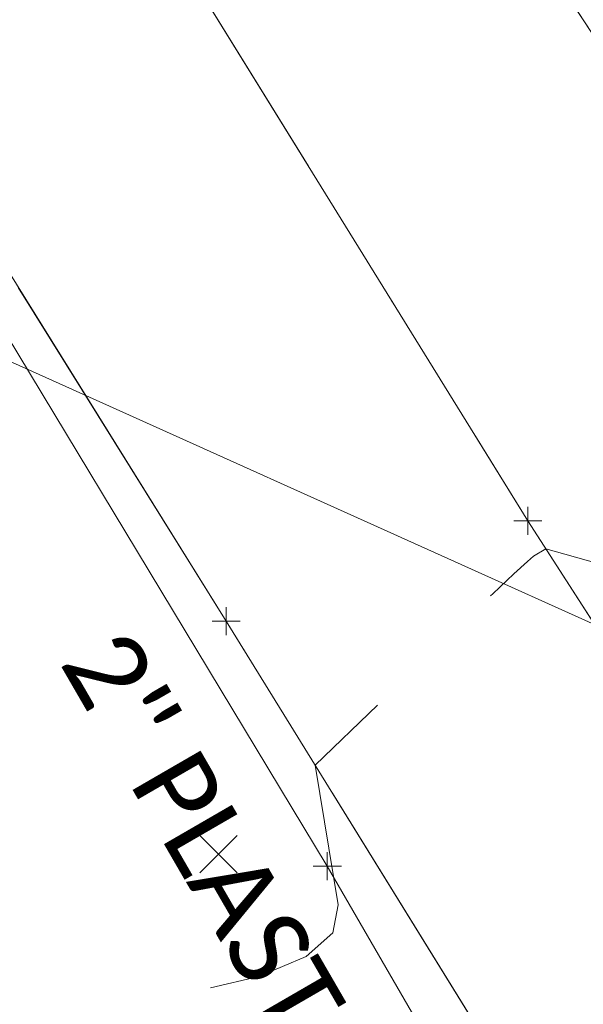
# Model space of a CAD drawing. Extents: x 1926935 to 1928139, y 199322 to 200300.
# Tile 616 of 656: x 1927597 to 1927617, y 199819 to 199854. Entities that reach past the tile are written whole.
import ezdxf
from ezdxf.enums import TextEntityAlignment as Align

# ---------------------------------------------------------------- set-up
doc = ezdxf.new("R2010")
doc.units = 0
doc.header["$MEASUREMENT"] = 0
for name, pattern in [('CENTER LINE DOUBLE SOLID', [0]), ('DGN Style 3', [19.64306890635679, 14.03076350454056, -5.612305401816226]), ('DGN Style 4', [22.46325237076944, 11.22461080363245, -5.612305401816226, 0.01403076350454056, -5.612305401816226]), ('gasex', [0]), ('ohelecex', [0])]:
    doc.linetypes.add(name, pattern=pattern)
for name, color, linetype, lineweight in [('DT_X_Contour_Minor', 136, 'DGN Style 3', 0), ('DT_X_Terrain_Ground_Line', 92, 'DGN Style 3', 13), ('PM_X_CL_Double_Solid', 40, 'CENTER LINE DOUBLE SOLID', 0), ('PM_X_Edge_Line', 40, 'Continuous', 0), ('PV_X_COP', 4, 'DGN Style 4', 0), ('PV_X_EOP', 7, 'DGN Style 3', 0), ('SV_X_Random_Point (Construction)', 7, 'Continuous', 0), ('UT_X_Gas', 40, 'gasex', 0), ('UT_X_Gas_Text', 7, 'Continuous', 0), ('UT_X_Overhead_Electric', 1, 'ohelecex', 0)]:
    doc.layers.add(name, color=color, linetype=linetype, lineweight=lineweight)
doc.layers.add('SV_X_Shot_Marker (Construction)', color=40, linetype='Continuous', lineweight=0, transparency=0.5)
doc.styles.add('X_Straight-Normal LS 0.50', font='calibril.ttf', dxfattribs={"height": 0.13999972})

# ---------------------------------------------------------------- blocks, each defined once
blk = doc.blocks.new('SVPT_330')
at = {"layer": 'SV_X_Shot_Marker (Construction)', "transparency": 33554495}
for p, q in [((0, 0.02500000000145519), (0, -0.0249999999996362)), ((-0.02499999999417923, 0), (0.02500000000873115, 0))]:
    blk.add_line(p, q, dxfattribs=at)
blk.add_point((0, 0), dxfattribs=at)
blk = doc.blocks.new('SVPT_707')
at = {"layer": 'SV_X_Shot_Marker (Construction)', "transparency": 33554495}
for p, q in [((0, 0.0249999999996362), (0, -0.0249999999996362)), ((-0.02499999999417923, 0), (0.02500000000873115, 0))]:
    blk.add_line(p, q, dxfattribs=at)
blk.add_point((0, 0), dxfattribs=at)
blk = doc.blocks.new('SVPT_708')
at = {"layer": 'SV_X_Shot_Marker (Construction)', "transparency": 33554495}
for p, q in [((0, 0.0249999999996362), (0, -0.0249999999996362)), ((-0.02499999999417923, 0), (0.02500000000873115, 0))]:
    blk.add_line(p, q, dxfattribs=at)
blk.add_point((0, 0), dxfattribs=at)
blk = doc.blocks.new('X_153')
at = {"layer": 'SV_X_Random_Point (Construction)', "color": 7, "linetype": 'Continuous', "lineweight": 0, "transparency": 33554559}
for p, q in [((-0.03333333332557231, -0.03337500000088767), (0.03333333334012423, 0.03337499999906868)), ((-0.03333333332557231, 0.03337499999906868), (0.03333333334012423, -0.03337500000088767))]:
    blk.add_line(p, q, dxfattribs=at)
blk = doc.blocks.new('SVPT_1612')
at = {"layer": 'SV_X_Shot_Marker (Construction)', "transparency": 33554495}
for p, q in [((0, 0.0249999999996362), (0, -0.02500000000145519)), ((-0.02499999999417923, 0), (0.02500000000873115, 0))]:
    blk.add_line(p, q, dxfattribs=at)
blk.add_point((0, 0), dxfattribs=at)
blk = doc.blocks.new('*U2117', base_point=(1927600.1255, 199832.7095, 682.6088333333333))
at = {"layer": 'DT_X_Contour_Minor', "flags": 128}
for points, elevation in [([(1927550.650617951, 200066.186524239), (1927556.617452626, 200045.3640190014), (1927557.741241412, 200041.4009634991), (1927558.555392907, 200038.4357278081), (1927559.059907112, 200036.4683119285), (1927559.254784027, 200035.4987158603), (1927559.36160608, 200034.2435527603), (1927559.397193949, 200033.8028337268), (1927559.423841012, 200033.4220489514), (1927559.441547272, 200033.1011984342), (1927559.450312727, 200032.8402821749), (1927559.470356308, 200031.7625195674), (1927563.944807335, 200021.8581174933), (1927564.859606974, 200019.8246392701), (1927565.68638402, 200017.9689483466), (1927566.425138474, 200016.2910447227), (1927567.075870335, 200014.7909283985), (1927569.272487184, 200009.6790214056), (1927569.795132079, 200008.4555271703), (1927570.261726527, 200007.3571852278), (1927570.672270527, 200006.3839955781), (1927571.692320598, 200003.9556929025), (1927572.145354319, 200002.924108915), (1927572.739417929, 200001.6505839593), (1927573.474511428, 200000.1351180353), (1927574.350634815, 199998.3777111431), (1927576.875003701, 199993.3687048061), (1927577.721348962, 199991.6780196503), (1927578.367108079, 199990.3627189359), (1927578.812281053, 199989.4228026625), (1927579.056867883, 199988.8582708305), (1927579.44165124, 199987.8533652), (1927579.710208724, 199987.2299090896), (1927580.227293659, 199986.1132199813), (1927580.992906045, 199984.5032978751), (1927582.007045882, 199982.400142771), (1927587.319595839, 199971.4345419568), (1927583.817185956, 199969.1723002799), (1927583.139154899, 199968.7229475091), (1927582.606094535, 199968.3444213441), (1927582.218004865, 199968.0367217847), (1927581.974885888, 199967.7998488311), (1927581.178595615, 199966.8597037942), (1927581.620241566, 199965.0524087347), (1927581.722269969, 199964.5565901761), (1927581.839078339, 199963.8436895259), (1927581.97066668, 199962.9137067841), (1927582.117034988, 199961.7666419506), (1927582.527057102, 199958.4183596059), (1927582.677891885, 199957.2348076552), (1927582.822879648, 199956.1953635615), (1927582.962020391, 199955.3000273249), (1927583.095314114, 199954.5487989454), (1927583.442968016, 199952.7376670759), (1927583.576690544, 199952.0798046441), (1927583.717117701, 199951.4645662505), (1927583.864249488, 199950.8919518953), (1927584.018085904, 199950.3619615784), (1927584.751633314, 199947.9881295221), (1927593.466336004, 199930.2115520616), (1927595.099620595, 199926.8614011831), (1927596.264601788, 199924.4294817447), (1927596.961279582, 199922.9157937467), (1927597.189653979, 199922.3203371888), (1927597.174247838, 199921.9567616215), (1927597.202905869, 199921.7639760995), (1927597.300434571, 199921.4583012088), (1927597.466833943, 199921.0397369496), (1927597.702103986, 199920.5082833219), (1927598.421318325, 199918.9405544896), (1927598.731488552, 199918.3248518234), (1927599.122588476, 199917.653540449), (1927599.594618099, 199916.9266203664), (1927600.147577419, 199916.1440915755), (1927601.730041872, 199913.9832031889), (1927602.304640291, 199913.1216566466), (1927602.841587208, 199912.1576833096), (1927603.340882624, 199911.0912831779), (1927603.802526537, 199909.9224562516), (1927605.869011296, 199904.2289347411), (1927605.649058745, 199898.9361791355), (1927605.677688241, 199897.6303396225), (1927605.857842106, 199895.9811449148), (1927606.189520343, 199893.9885950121), (1927606.67272295, 199891.6526899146), (1927608.163295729, 199884.9658027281), (1927608.729549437, 199882.6011364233), (1927609.310380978, 199880.5223028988), (1927609.905790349, 199878.7293021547), (1927610.515777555, 199877.2221341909), (1927613.396399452, 199870.8556268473), (1927616.34771218, 199870.5473487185), (1927616.946088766, 199870.4514507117), (1927617.476370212, 199870.2958758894), (1927617.938556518, 199870.0806242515), (1927618.332647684, 199869.805695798), (1927619.29276394, 199868.9929841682), (1927619.609429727, 199868.7143473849), (1927619.839339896, 199868.4879707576), (1927619.982494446, 199868.3138542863), (1927620.038893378, 199868.1919979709), (1927620.073616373, 199867.9367280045), (1927620.247586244, 199867.6293274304), (1927620.743453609, 199866.8985781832), (1927621.561218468, 199865.7444802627), (1927622.700880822, 199864.1670336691), (1927626.169177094, 199859.3960445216), (1927627.353976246, 199857.7396547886), (1927628.307151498, 199856.34872745), (1927629.028702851, 199855.2232625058), (1927629.518630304, 199854.3632599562), (1927630.516271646, 199852.423869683), (1927631.111873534, 199851.3139157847), (1927632.15044819, 199849.4385967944), (1927633.631995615, 199846.7979127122), (1927635.556515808, 199843.3918635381), (1927641.279200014, 199833.2885789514), (1927643.161580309, 199829.9626900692), (1927644.516708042, 199827.5624868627), (1927645.34458321, 199826.0879693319), (1927645.645205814, 199825.5391374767), (1927645.743862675, 199825.3098334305), (1927645.866399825, 199825.1297617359), (1927646.160018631, 199824.7615246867), (1927646.624719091, 199824.205122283), (1927647.260501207, 199823.4605545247), (1927650.62667494, 199819.5468524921), (1927647.991091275, 199821.3314998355), (1927647.454650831, 199821.7124954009), (1927646.974865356, 199822.0906332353), (1927646.551734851, 199822.465913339), (1927646.185259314, 199822.8383357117), (1927645.283531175, 199823.8276517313), (1927644.860500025, 199824.3206306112), (1927644.267702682, 199825.0575802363), (1927643.505139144, 199826.0385006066), (1927642.572809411, 199827.2633917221), (1927639.860241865, 199830.8550623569), (1927638.734474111, 199832.2924170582), (1927637.391596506, 199833.9107281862), (1927635.831609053, 199835.7099957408), (1927634.05451175, 199837.690219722), (1927629.026105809, 199843.2120922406), (1927627.346820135, 199845.0934527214), (1927626.080267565, 199846.596129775), (1927625.2264481, 199847.7201234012), (1927624.78536174, 199848.4654336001), (1927624.159442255, 199849.9480162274), (1927623.922759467, 199850.4393730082), (1927623.682150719, 199850.8015063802), (1927623.437616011, 199851.0344163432), (1927623.189155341, 199851.1381028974), (1927622.521358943, 199851.2423024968), (1927622.248582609, 199851.3496603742), (1927621.931100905, 199851.5935843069), (1927621.568913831, 199851.974074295), (1927621.162021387, 199852.4911303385), (1927619.158877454, 199855.2227126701), (1927618.245625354, 199854.9432481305), (1927618.048776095, 199854.901778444), (1927617.849622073, 199854.8971399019), (1927617.648163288, 199854.9293325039), (1927617.444399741, 199854.9983562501), (1927616.488125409, 199855.4064064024), (1927605.988655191, 199857.7291288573), (1927604.019055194, 199858.1648696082), (1927602.610028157, 199858.4766393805), (1927601.761574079, 199858.664438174), (1927601.473692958, 199858.7282659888), (1927601.438251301, 199858.7368635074), (1927601.425862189, 199858.7243975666), (1927601.298744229, 199858.5290224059), (1927600.922699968, 199857.9482394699), (1927600.297729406, 199856.9820487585), (1927599.423832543, 199855.6304502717), (1927594.764819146, 199848.4237058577), (1927595.275075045, 199844.0644395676), (1927595.188593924, 199843.1560336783), (1927594.710469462, 199842.299072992), (1927593.840701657, 199841.4935575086), (1927592.579290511, 199840.7394872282), (1927588.693336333, 199838.7972267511), (1927587.013140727, 199838.1144212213), (1927584.887019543, 199837.5226999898), (1927582.314972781, 199837.0220630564), (1927579.297000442, 199836.6125104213), (1927570.654506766, 199835.6418157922), (1927567.818050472, 199835.3233674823), (1927565.790551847, 199835.0960435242), (1927564.572010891, 199834.9598439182), (1927564.162427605, 199834.9147686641), (1927564.148815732, 199834.9160671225), (1927564.144237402, 199834.9165065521), (1927564.140711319, 199834.916850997), (1927564.138237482, 199834.9171004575), (1927564.136815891, 199834.9172549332), (1927564.134427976, 199834.9175402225), (1927564.132926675, 199834.9176072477), (1927564.130213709, 199834.9175943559), (1927564.126289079, 199834.9175015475), (1927564.121152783, 199834.9173288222), (1927564.10584044, 199834.9167616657), (1927563.830932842, 199834.9200134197), (1927563.017694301, 199834.9301940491), (1927561.666124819, 199834.9473035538), (1927559.776224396, 199834.971341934), (1927549.700583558, 199835.0996884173), (1927549.708112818, 199838.4222404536), (1927549.716375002, 199839.0674966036), (1927549.737934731, 199839.579314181), (1927549.772792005, 199839.9576931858), (1927549.820946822, 199840.2026336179), (1927549.967089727, 199840.6778900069), (1927550.012350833, 199840.8567820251), (1927550.038526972, 199841.0370157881), (1927550.045618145, 199841.2185912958), (1927550.03362435, 199841.4015085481), (1927549.976194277, 199841.8910768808), (1927549.762310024, 199842.1926334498), (1927549.16372982, 199842.7301269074), (1927548.180453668, 199843.5035572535), (1927546.812481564, 199844.5129244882), (1927542.65162802, 199847.5191529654), (1927541.21297483, 199848.571597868), (1927540.017655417, 199849.4742612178), (1927539.06566978, 199850.2271430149), (1927538.357017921, 199850.8302432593), (1927536.791724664, 199852.2388018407), (1927536.243912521, 199852.696632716), (1927535.774446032, 199853.0137064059), (1927535.383325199, 199853.1900229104), (1927535.070550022, 199853.2255822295), (1927534.340943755, 199853.1327308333), (1927534.081808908, 199853.0831339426), (1927533.851609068, 199853.0039818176), (1927533.650344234, 199852.8952744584), (1927533.478014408, 199852.7570118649), (1927533.057048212, 199852.3489046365), (1927532.885486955, 199852.2029498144), (1927532.686527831, 199852.0711657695), (1927532.46017084, 199851.9535525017), (1927532.206415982, 199851.8501100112), (1927531.493205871, 199851.5931577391), (1927531.225025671, 199851.4694460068), (1927530.955392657, 199851.2910250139), (1927530.684306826, 199851.0578947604), (1927530.41176818, 199850.7700552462), (1927529.683061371, 199849.9295375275), (1927529.308194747, 199849.5279663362), (1927528.730124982, 199848.9536410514), (1927527.948852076, 199848.206561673), (1927526.96437603, 199847.286728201), (1927524.068169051, 199844.603500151), (1927523.114629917, 199843.7203176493), (1927522.426167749, 199843.0831911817), (1927522.002782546, 199842.6921207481), (1927521.844474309, 199842.5471063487), (1927521.775754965, 199842.4884759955), (1927521.75072567, 199842.4664534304), (1927521.727177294, 199842.4443584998), (1927521.705109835, 199842.4221912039), (1927521.684523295, 199842.3999515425), (1927521.631600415, 199842.3405492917), (1927521.648281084, 199842.2882311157), (1927521.738015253, 199842.1758282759), (1927521.90080292, 199842.0033407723), (1927522.136644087, 199841.7707686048), (1927523.407694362, 199840.5452342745), (1927522.308608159, 199841.447934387), (1927522.092449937, 199841.6254176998), (1927521.915012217, 199841.7709961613), (1927521.776294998, 199841.8846697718), (1927521.67629828, 199841.966438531), (1927521.461267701, 199842.141948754), (1927521.430200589, 199842.2475545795), (1927521.498272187, 199842.4327393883), (1927521.665482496, 199842.6975031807), (1927521.931831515, 199843.0418459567), (1927522.774280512, 199844.0661986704), (1927523.184055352, 199844.5648875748), (1927523.781543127, 199845.2926897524), (1927524.566743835, 199846.2496052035), (1927525.539657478, 199847.4356339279), (1927528.384377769, 199850.9038615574), (1927529.316083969, 199852.0416076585), (1927529.977662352, 199852.8536752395), (1927530.369112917, 199853.3400643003), (1927530.490435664, 199853.5007748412), (1927530.426310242, 199853.4908408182), (1927530.242219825, 199853.6598628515), (1927530.206914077, 199853.6922411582), (1927530.179892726, 199853.716938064), (1927530.161155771, 199853.7339535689), (1927530.150703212, 199853.7432876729), (1927530.121254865, 199853.7689235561), (1927530.117849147, 199853.7979612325), (1927530.085091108, 199853.7644482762), (1927529.988276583, 199853.6514646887), (1927529.827405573, 199853.45901047), (1927529.602478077, 199853.1870856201), (1927528.917262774, 199852.3559918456), (1927528.541485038, 199851.9035993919), (1927527.928063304, 199851.1697423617), (1927527.076997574, 199850.1544207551), (1927525.988287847, 199848.8576345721), (1927522.768203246, 199845.024251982), (1927521.786607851, 199843.7046135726), (1927521.256885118, 199842.6207352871), (1927521.179035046, 199841.7726171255), (1927521.553057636, 199841.1602590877), (1927523.15294809, 199839.8416511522), (1927523.760371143, 199839.3406152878), (1927524.382722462, 199838.8264636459), (1927525.020002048, 199838.2991962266), (1927525.672209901, 199837.75881303), (1927527.431335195, 199836.3003034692), (1927528.013479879, 199835.8179524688), (1927528.44056996, 199835.4647816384), (1927528.712605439, 199835.2407909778), (1927528.829586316, 199835.1459804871), (1927528.934795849, 199835.0653927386), (1927528.970736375, 199835.040796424), (1927528.999650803, 199835.0274482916), (1927529.021539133, 199835.0253483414), (1927529.036401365, 199835.0344965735), (1927529.066665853, 199835.0738894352), (1927529.080434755, 199835.0892962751), (1927529.099043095, 199835.1059721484), (1927529.122490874, 199835.1239170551), (1927529.150778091, 199835.1431309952), (1927529.232663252, 199835.1960602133), (1927529.247482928, 199835.2007083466), (1927529.230528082, 199835.1749558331), (1927529.181798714, 199835.1188026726), (1927529.101294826, 199835.0322488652), (1927528.844251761, 199834.7609045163), (1927528.736168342, 199834.6827545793), (1927528.604700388, 199834.6518130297), (1927528.449847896, 199834.6680798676), (1927528.271610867, 199834.7315550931), (1927527.385274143, 199835.1379257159), (1927527.356891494, 199835.0931423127), (1927527.141868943, 199834.9297396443), (1927526.50896528, 199834.4587245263), (1927525.458180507, 199833.6800969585), (1927523.989514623, 199832.593856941), (1927519.51589745, 199829.2870669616), (1927517.896770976, 199828.0633022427), (1927516.394604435, 199826.8721005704), (1927515.009397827, 199825.7134619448), (1927513.741151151, 199824.5873863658), (1927510.515106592, 199821.6279355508), (1927509.348425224, 199820.5099265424), (1927508.267914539, 199819.3754876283), (1927507.273574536, 199818.2246188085), (1927506.365405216, 199817.0573200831), (1927504.058514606, 199813.922616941), (1927503.272324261, 199812.895636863), (1927502.643921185, 199812.1657239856), (1927502.173305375, 199811.7328783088), (1927501.860476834, 199811.5970998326), (1927501.236650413, 199811.6311134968), (1927500.93631964, 199811.6828619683), (1927500.50319714, 199811.8125971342), (1927499.937282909, 199812.0203189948), (1927499.23857695, 199812.3060275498), (1927495.668101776, 199813.8213030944)], 672.9999999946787), ([(1927790.700136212, 199630.1042767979), (1927790.375829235, 199633.1220239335), (1927790.234835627, 199633.7691313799), (1927789.950843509, 199634.4171335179), (1927789.523852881, 199635.0660303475), (1927788.953863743, 199635.7158218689), (1927787.243228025, 199637.4497921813), (1927786.599324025, 199638.1872323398), (1927785.950588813, 199639.0990750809), (1927785.297022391, 199640.1853204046), (1927784.638624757, 199641.4459683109), (1927782.876456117, 199645.0402328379), (1927782.268448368, 199646.2860020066), (1927781.766051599, 199647.3276111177), (1927781.369265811, 199648.1650601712), (1927781.078091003, 199648.7983491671), (1927779.965700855, 199651.2773243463), (1927777.771877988, 199651.9810674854), (1927777.266346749, 199652.1424485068), (1927776.003713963, 199652.5442415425), (1927774.096585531, 199653.1502153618), (1927773.426848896, 199653.3761853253), (1927772.847985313, 199653.5996148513), (1927772.359994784, 199653.8205039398), (1927771.962877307, 199654.0388525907), (1927770.32169954, 199655.0518852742), (1927762.009483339, 199663.1806538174), (1927760.433147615, 199664.7963393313), (1927759.266518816, 199666.1596379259), (1927758.50959694, 199667.2705496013), (1927758.162381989, 199668.1290743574), (1927757.782751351, 199670.0819578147), (1927757.59576816, 199670.894392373), (1927757.319541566, 199671.8670334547), (1927756.954071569, 199672.99988106), (1927756.499358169, 199674.2929351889), (1927754.169127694, 199680.7010030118), (1927749.515008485, 199683.1725615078), (1927748.475082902, 199683.7578709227), (1927747.34992867, 199684.4545598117), (1927746.13954579, 199685.2626281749), (1927744.843934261, 199686.1820760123), (1927741.275331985, 199688.7824428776), (1927739.976491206, 199689.7386870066), (1927738.756420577, 199690.6571442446), (1927737.615120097, 199691.5378145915), (1927736.552589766, 199692.3806980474), (1927733.824202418, 199694.5780047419), (1927732.778897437, 199695.4931591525), (1927731.689273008, 199696.5906423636), (1927730.55532913, 199697.8704543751), (1927729.377065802, 199699.332595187), (1927723.77509156, 199706.5813528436), (1927718.869507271, 199706.144117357), (1927717.916999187, 199706.062413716), (1927717.161868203, 199706.0046894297), (1927716.604114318, 199705.9709444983), (1927716.243737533, 199705.9611789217), (1927715.54590224, 199705.9671098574), (1927715.325796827, 199706.0083052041), (1927715.188857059, 199706.1274430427), (1927715.135082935, 199706.3245233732), (1927715.164474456, 199706.5995461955), (1927715.353739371, 199707.4368637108), (1927715.421733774, 199707.8065161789), (1927715.483768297, 199708.2874854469), (1927715.53984294, 199708.8797715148), (1927715.589957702, 199709.5833743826), (1927715.809920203, 199713.1265936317), (1927715.897636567, 199713.6373701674), (1927715.912370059, 199713.7518205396), (1927715.91897781, 199713.8762674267), (1927715.917459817, 199714.0107108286), (1927715.907816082, 199714.1551507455), (1927715.871265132, 199714.5536525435), (1927715.803071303, 199714.7911092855), (1927715.625903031, 199715.2046031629), (1927715.339760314, 199715.7941341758), (1927714.944643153, 199716.5597023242), (1927712.846489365, 199720.5431069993), (1927712.17400899, 199721.7307545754), (1927711.99484934, 199722.1516298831), (1927711.745576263, 199722.9052639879), (1927711.42618976, 199723.9916568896), (1927711.036689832, 199725.4108085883), (1927709.055425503, 199732.809953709), (1927707.926345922, 199734.6019363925), (1927707.6899016, 199734.9960484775), (1927707.464459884, 199735.4103921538), (1927707.250020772, 199735.8449674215), (1927707.046584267, 199736.2997742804), (1927706.51875706, 199737.5395680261), (1927706.293331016, 199738.0138840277), (1927706.012923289, 199738.5069867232), (1927705.677533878, 199739.0188761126), (1927705.287162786, 199739.549552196), (1927704.172864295, 199740.9897373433), (1927703.675199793, 199741.7951535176), (1927703.017930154, 199743.1312631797), (1927702.201055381, 199744.9980663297), (1927701.224575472, 199747.3955629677), (1927698.407822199, 199754.4964786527), (1927697.466597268, 199756.8637227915), (1927696.75548743, 199758.6397684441), (1927696.274492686, 199759.8246156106), (1927696.023613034, 199760.4182642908), (1927695.661420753, 199761.2130627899), (1927695.534466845, 199761.4945084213), (1927695.425249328, 199761.7427464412), (1927695.333768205, 199761.9577768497), (1927695.260023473, 199762.1395996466), (1927694.957266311, 199762.9106216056), (1927693.124529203, 199767.2712259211), (1927692.750657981, 199768.1484705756), (1927692.414503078, 199768.9113741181), (1927692.116064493, 199769.5599365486), (1927691.855342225, 199770.0941578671), (1927690.726643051, 199772.3203947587), (1927689.153828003, 199774.3742991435), (1927688.850277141, 199774.7697673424), (1927688.613688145, 199775.0759272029), (1927688.444061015, 199775.292778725), (1927688.341395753, 199775.4203219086), (1927688.01853555, 199775.8071373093), (1927682.753550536, 199780.7625651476), (1927681.686572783, 199781.7621997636), (1927680.742061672, 199782.6373488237), (1927679.920017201, 199783.3880123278), (1927679.220439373, 199784.0141902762), (1927677.518187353, 199785.518017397), (1927676.610208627, 199786.3761689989), (1927675.162961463, 199787.8227534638), (1927673.17644586, 199789.8577707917), (1927670.65066182, 199792.4812209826), (1927663.196213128, 199800.2616653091), (1927660.678852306, 199802.9018463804), (1927658.717606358, 199804.9870563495), (1927657.312475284, 199806.5172952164), (1927656.463459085, 199807.492562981), (1927654.940902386, 199809.3533155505), (1927654.403241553, 199809.9896548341), (1927653.93217658, 199810.5031082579), (1927653.527707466, 199810.8936758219), (1927653.189834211, 199811.1613575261), (1927652.377633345, 199811.7113275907), (1927652.059374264, 199811.9485693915), (1927651.713747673, 199812.2478172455), (1927651.34075357, 199812.6090711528), (1927650.940391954, 199813.0323311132), (1927649.008180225, 199815.1522250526), (1927642.018911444, 199822.23038326), (1927640.705588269, 199823.5607228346), (1927639.761019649, 199824.518245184), (1927639.185205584, 199825.102950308), (1927638.978146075, 199825.3148382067), (1927638.87229566, 199825.4337415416), (1927638.848260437, 199825.4475295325), (1927638.757417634, 199825.5239058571), (1927638.495190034, 199825.7471256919), (1927638.061577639, 199826.1171890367), (1927637.456580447, 199826.6340958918), (1927634.23336236, 199829.3889627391), (1927628.377273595, 199831.7368253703), (1927627.090075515, 199832.2302279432), (1927625.738233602, 199832.7042088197), (1927624.321747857, 199833.158768), (1927622.840618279, 199833.5939054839), (1927615.777844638, 199835.5792297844), (1927615.346748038, 199835.3152577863), (1927615.123196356, 199835.1280849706), (1927614.637296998, 199834.6796973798), (1927613.889049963, 199833.9700950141), (1927612.878455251, 199832.9992778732), (1927607.550202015, 199827.8592967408), (1927608.375286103, 199822.8722264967), (1927608.17784149, 199821.8755691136), (1927607.231900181, 199821.0229127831), (1927605.537462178, 199820.3142575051), (1927603.094527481, 199819.7496032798), (1927595.582039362, 199818.4358600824), (1927593.175437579, 199818.1124188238), (1927591.58999832, 199818.1274024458), (1927590.825721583, 199818.4808109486), (1927590.88260737, 199819.1726443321), (1927592.129186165, 199821.4687665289), (1927592.335717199, 199822.1209676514), (1927592.020376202, 199822.3554793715), (1927591.183163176, 199822.1723016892), (1927589.82407812, 199821.5714346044), (1927585.50402193, 199819.4122031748), (1927584.007988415, 199818.6948868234), (1927582.759930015, 199818.1623613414), (1927581.759846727, 199817.8146267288), (1927581.007738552, 199817.6516829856), (1927579.332750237, 199817.4635541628), (1927578.407178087, 199817.43768845), (1927576.886702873, 199817.5011879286), (1927574.771324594, 199817.6540525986), (1927572.061043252, 199817.89628246), (1927564.040422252, 199818.6613823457), (1927561.342700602, 199818.9203105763), (1927559.265001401, 199819.1232703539), (1927557.80732465, 199819.2702616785), (1927556.969670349, 199819.36128455), (1927555.562622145, 199819.5293876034), (1927554.903306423, 199819.5772264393), (1927553.980645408, 199819.5946656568), (1927552.794639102, 199819.5817052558), (1927551.345287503, 199819.5383452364), (1927543.967174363, 199819.2650660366), (1927544.068647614, 199817.160929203), (1927543.974725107, 199816.6686959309), (1927543.649469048, 199816.0937690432), (1927543.092879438, 199815.4361485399), (1927542.304956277, 199814.6958344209), (1927539.895383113, 199812.6114052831), (1927538.862321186, 199811.8195987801), (1927537.570315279, 199811.0075011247), (1927536.019365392, 199810.1751123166), (1927534.209471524, 199809.322432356), (1927529.037829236, 199807.0215642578), (1927527.280632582, 199806.263162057), (1927525.887774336, 199805.7136065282), (1927524.859254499, 199805.3728976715), (1927524.195073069, 199805.2410354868), (1927522.909707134, 199805.1678652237), (1927522.321035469, 199804.9630520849), (1927521.519044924, 199804.4034903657), (1927520.503735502, 199803.4891800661), (1927519.275107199, 199802.2201211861), (1927515.714339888, 199798.3629660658), (1927514.526133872, 199797.0683927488), (1927513.632091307, 199796.0775391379), (1927513.032212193, 199795.3904052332), (1927512.72649653, 199795.0069910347), (1927512.303472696, 199794.3895127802), (1927512.1014037, 199794.173759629), (1927511.812464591, 199793.9896088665), (1927511.436655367, 199793.8370604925), (1927510.973976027, 199793.7161145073), (1927509.624337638, 199793.435728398), (1927509.143945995, 199793.3576219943), (1927508.714999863, 199793.3335923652), (1927508.337499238, 199793.3636395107), (1927508.011444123, 199793.4477634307), (1927507.210557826, 199793.7441962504), (1927506.948147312, 199793.8396551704), (1927506.761580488, 199793.903707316), (1927506.650857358, 199793.9363526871), (1927506.615977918, 199793.9375912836), (1927506.630175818, 199793.8700889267), (1927506.09599512, 199793.9183166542), (1927505.989683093, 199793.9278577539), (1927505.899681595, 199793.935812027), (1927505.825990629, 199793.9421794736), (1927505.768610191, 199793.9469600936), (1927505.637343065, 199793.9575926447), (1927505.589755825, 199793.9596684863), (1927505.545444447, 199793.9579215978), (1927505.504408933, 199793.952351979), (1927505.466649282, 199793.9429596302), (1927505.370324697, 199793.912816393), (1927505.333687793, 199793.8995815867), (1927505.296020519, 199793.8824845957), (1927505.257322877, 199793.8615254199), (1927505.217594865, 199793.8367040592), (1927505.110279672, 199793.7653641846), (1927504.909231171, 199793.812334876), (1927504.386572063, 199794.0067518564), (1927503.542302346, 199794.3486151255), (1927502.376422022, 199794.8379246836), (1927496.185222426, 199797.4654106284)], 673.9999999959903)]:
    blk.add_lwpolyline(points, dxfattribs=dict(at, elevation=elevation))

msp = doc.modelspace()

# ---------------------------------------------------------------- linework, layer by layer
at = {"layer": 'PM_X_CL_Double_Solid'}
msp.add_polyline3d([(1927282.212, 200162.9440999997, 647.7155), (1927307.961, 200149.8302000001, 649.767599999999), (1927330.687, 200137.3842000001, 651.4937999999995), (1927353.588, 200124.2045999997, 653.400599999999), (1927376.079, 200110.3427999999, 655.1292000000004), (1927398.54, 200095.9194000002, 656.8127999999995), (1927420.98, 200080.2710999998, 658.451400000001), (1927442.315, 200064.2847000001, 660.1032999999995), (1927461.557, 200048.4530999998, 661.4177999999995), (1927476.687, 200034.6440999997, 662.5195), (1927489.53, 200021.7362999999, 663.4044000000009), (1927512.029, 199995.7687999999, 665.2692999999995), (1927527.283, 199975.9490999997, 666.5624000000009), (1927542.326, 199954.2709999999, 667.8782999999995), (1927557.064, 199931.6980999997, 669.176400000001), (1927572.036, 199907.1645999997, 670.536599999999), (1927584.902, 199885.8437000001, 671.7607999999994), (1927601.414, 199858.7760999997, 672.9982999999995), (1927615.136, 199836.5750999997, 673.9602000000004), (1927627.452, 199817.4659000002, 674.723900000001), (1927641.674, 199796.1687000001, 675.5282000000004), (1927648.277, 199786.0597999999, 675.814900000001)], dxfattribs=at)
at = {"layer": 'PM_X_Edge_Line', "color": 7}
for points in [[(1927286.164, 200171.1487999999, 647.8510999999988), (1927311.728, 200158.0087000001, 650.0695999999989), (1927335.214, 200145.4412999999, 651.6917000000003), (1927358.181, 200132.3802000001, 653.5834999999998), (1927381.098, 200118.6445999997, 655.3437000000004), (1927404.23, 200103.9204000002, 657.0729000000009), (1927426.556, 200088.8259000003, 658.7382000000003), (1927448.42, 200072.3777000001, 660.3072000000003), (1927467.567, 200056.4292000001, 661.6349000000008), (1927483.665, 200041.4522999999, 662.7634000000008), (1927496.472, 200028.4679000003, 663.6424000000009), (1927519.277, 200002.3177000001, 665.5000999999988), (1927535.21, 199981.6347999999, 666.7824999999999), (1927550.391, 199960.0929000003, 668.0632999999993), (1927565.8, 199936.4362999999, 669.3510999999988), (1927580.523, 199913.2155999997, 670.3714000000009), (1927594.192, 199890.8887999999, 671.3979999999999), (1927610.453, 199864.6182999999, 672.6169000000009), (1927624.839, 199842.6597999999, 673.5300999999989), (1927637.752, 199824.4184000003, 674.1759999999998), (1927653.028, 199804.7392999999, 674.7164999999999), (1927660.4, 199795.6785999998, 674.8497000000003)], [(1927622.151, 199755.4347999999, 677.093099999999), (1927626.758, 199761.8582999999, 676.762900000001), (1927629.532, 199768.7175, 676.4367000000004), (1927630.206, 199771.6295, 676.314099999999), (1927630.527, 199774.1679000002, 676.153), (1927630.98, 199778.4937999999, 676.0007000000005), (1927630.575, 199786.3077000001, 675.757400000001), (1927628.686, 199793.0972000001, 675.5142000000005), (1927625.07, 199799.7747000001, 675.2357999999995), (1927615.546, 199814.918, 674.588), (1927604.375, 199832.9984000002, 673.7665), (1927591.337, 199853.9257000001, 672.7265999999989), (1927577.751, 199876.2662999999, 671.6232999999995), (1927564.791, 199897.8847999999, 670.458099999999)]]:
    msp.add_polyline3d(points, dxfattribs=at)
at = {"layer": 'PV_X_COP'}
msp.add_polyline3d([(1927282.212, 200162.9440999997, 647.7155), (1927307.961, 200149.8302000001, 649.767599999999), (1927330.687, 200137.3842000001, 651.4937999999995), (1927353.588, 200124.2045999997, 653.400599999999), (1927376.079, 200110.3427999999, 655.1292000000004), (1927398.54, 200095.9194000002, 656.8127999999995), (1927420.98, 200080.2710999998, 658.451400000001), (1927442.315, 200064.2847000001, 660.1032999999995), (1927461.557, 200048.4530999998, 661.4177999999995), (1927476.687, 200034.6440999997, 662.5195), (1927489.53, 200021.7362999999, 663.4044000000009), (1927512.029, 199995.7687999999, 665.2692999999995), (1927527.283, 199975.9490999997, 666.5624000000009), (1927542.326, 199954.2709999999, 667.8782999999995), (1927557.064, 199931.6980999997, 669.176400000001), (1927572.036, 199907.1645999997, 670.536599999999), (1927584.902, 199885.8437000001, 671.7607999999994), (1927601.414, 199858.7760999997, 672.9982999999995), (1927615.136, 199836.5750999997, 673.9602000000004), (1927627.452, 199817.4659000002, 674.723900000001), (1927641.674, 199796.1687000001, 675.5282000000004), (1927648.277, 199786.0597999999, 675.814900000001)], dxfattribs=at)
at = {"layer": 'PV_X_EOP'}
for points in [[(1927286.164, 200171.1487999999, 647.851099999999), (1927311.728, 200158.0087000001, 650.069599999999), (1927335.214, 200145.4412999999, 651.6917000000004), (1927358.181, 200132.3802000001, 653.5834999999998), (1927381.098, 200118.6445999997, 655.3437000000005), (1927404.23, 200103.9204000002, 657.072900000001), (1927426.556, 200088.8259000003, 658.7382000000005), (1927448.42, 200072.3777000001, 660.3072000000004), (1927467.567, 200056.4292000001, 661.6349000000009), (1927483.665, 200041.4522999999, 662.763400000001), (1927496.472, 200028.4679000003, 663.642400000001), (1927519.277, 200002.3177000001, 665.500099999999), (1927535.21, 199981.6347999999, 666.7825), (1927550.391, 199960.0929000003, 668.0632999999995), (1927565.8, 199936.4362999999, 669.351099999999), (1927580.523, 199913.2155999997, 670.371400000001), (1927594.192, 199890.8887999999, 671.398), (1927610.453, 199864.6182999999, 672.616900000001), (1927624.839, 199842.6597999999, 673.530099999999), (1927637.752, 199824.4184000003, 674.1759999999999), (1927653.028, 199804.7392999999, 674.7165), (1927660.4, 199795.6785999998, 674.8497000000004)], [(1927622.151, 199755.4347999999, 677.093099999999), (1927626.758, 199761.8582999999, 676.762900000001), (1927629.532, 199768.7175, 676.4367000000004), (1927630.206, 199771.6295, 676.314099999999), (1927630.527, 199774.1679000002, 676.153), (1927630.98, 199778.4937999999, 676.0007000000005), (1927630.575, 199786.3077000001, 675.757400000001), (1927628.686, 199793.0972000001, 675.5142000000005), (1927625.07, 199799.7747000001, 675.2357999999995), (1927615.546, 199814.918, 674.588), (1927604.375, 199832.9984000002, 673.7665), (1927591.337, 199853.9257000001, 672.7265999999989), (1927577.751, 199876.2662999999, 671.6232999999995), (1927564.791, 199897.8847999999, 670.458099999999)]]:
    msp.add_polyline3d(points, dxfattribs=at)
at = {"layer": 'UT_X_Gas'}
msp.add_polyline3d([(1927273.826, 200153.0867000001, 646.5487999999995), (1927301.204, 200139.3982000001, 649.1267000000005), (1927340.648, 200115.3025, 652.2992000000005), (1927370.573, 200096.6540999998, 654.1622000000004), (1927393.449, 200081.6227000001, 655.53), (1927415.66, 200064.9315, 657.2132999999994), (1927438.579, 200047.5812000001, 659.487099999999), (1927456.647, 200032.044, 660.8757999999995), (1927479.429, 200015.0375, 662.6157999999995), (1927501.732, 199991.3362000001, 664.5774000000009), (1927524.095, 199961.3230999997, 666.6690999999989), (1927543.11, 199932.6325, 668.433), (1927561.778, 199901.226, 670.2237000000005), (1927575.308, 199878.2297999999, 671.389), (1927591.444, 199851.6357999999, 672.7262999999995), (1927607.984, 199824.2530999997, 674.112400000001), (1927618.058, 199806.8515, 674.786599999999), (1927630.826, 199779.8352000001, 675.942)], dxfattribs=at)
at = {"layer": 'UT_X_Overhead_Electric', "extrusion": (-0.4133237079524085, -0.7511724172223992, 0.5146877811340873), "elevation": -946488.9107646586, "flags": 128}
msp.add_lwpolyline([(1592441.613307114, 568965.2231859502), (1592620.157739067, 568992.9890125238), (1592772.116404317, 568953.982865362)], dxfattribs=at)

# ---------------------------------------------------------------- block references
at = {"layer": 'DT_X_Terrain_Ground_Line'}
msp.add_blockref('*U2117', (1927600.1255, 199832.7095, 682.6088333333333), dxfattribs=at)
at = {"layer": 'SV_X_Random_Point (Construction)', "color": 7, "linetype": 'Continuous', "lineweight": 0, "transparency": 33554559, "xscale": 20, "yscale": 20, "zscale": 20}
msp.add_blockref('X_153', (1927604.103, 199824.6820999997, 673.601), dxfattribs=at)
at = {"layer": 'SV_X_Shot_Marker (Construction)', "transparency": 33554495, "xscale": 20, "yscale": 20, "zscale": 20}
for name, p in [('SVPT_707', (1927615.136, 199836.5750999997, 673.9602000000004)), ('SVPT_708', (1927615.136, 199836.5750999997, 673.9602000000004)), ('SVPT_330', (1927604.375, 199832.9984000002, 673.7665)), ('SVPT_1612', (1927607.984, 199824.2530999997, 674.112400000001))]:
    msp.add_blockref(name, p, dxfattribs=at)

# ---------------------------------------------------------------- texts
at = {"layer": 'UT_X_Gas_Text', "linetype": 'Continuous', "style": 'X_Straight-Normal LS 0.50'}
msp.add_text('2" PLASTIC  (QL-C)', height=2.7999944, rotation=300.0670772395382, dxfattribs=at).set_placement((1927607.671419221, 199818.3042462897, 674.3115275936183), align=Align.MIDDLE_CENTER)

doc.saveas('drawing.dxf')
